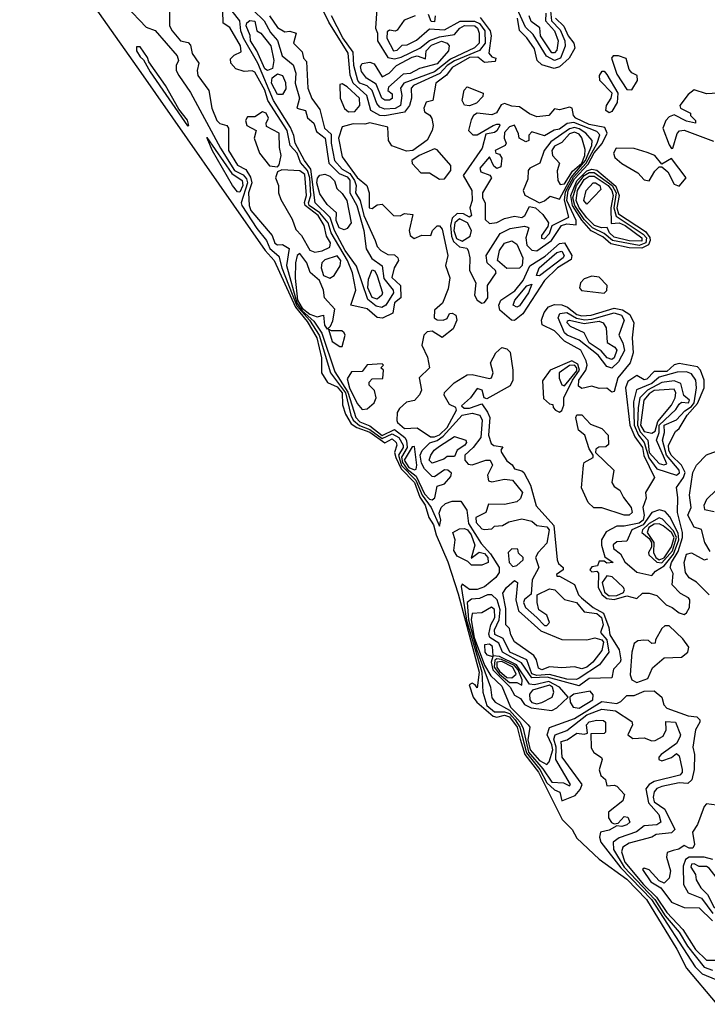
# Model space of a CAD drawing. Extents: x 2889633 to 3052318, y 540750 to 918690.
# Tile 512 of 656: x 2998332 to 3001088, y 810585 to 814529. Entities that reach past the tile are written whole.
import ezdxf

# ---------------------------------------------------------------- set-up
doc = ezdxf.new("R2010")
doc.units = 0

msp = doc.modelspace()

# ---------------------------------------------------------------- linework, layer by layer
at = {"layer": '0CON02XD'}
for points in [[(2998332.5, 815005), (2998817.5, 814317.5), (2999315.6, 813605), (2999352.5, 813565), (2999437.1, 813377.1), (2999485, 813319.5), (2999522.9, 813255), (2999542.5, 813175), (2999542.5, 813115), (2999566.4, 813076.4), (2999605, 813058.6), (2999625, 813033.8), (2999626.4, 812986.4), (2999638.3, 812948.3), (2999660.4, 812910.4), (2999683.8, 812895), (2999735, 812877.4), (2999795, 812834.4), (2999825, 812850.8), (2999840.8, 812835), (2999844, 812825), (2999834.4, 812795.6), (2999840, 812775), (2999860.6, 812730.6), (2999915.2, 812675.2), (2999936.2, 812616.2), (2999957.1, 812585), (2999971.8, 812535), (2999990.4, 812505), (3000000.9, 812465), (3000047.5, 812357.5), (3000089.9, 812229.9), (3000173.5, 811915), (3000165, 811852.5), (3000157.5, 811865), (3000145, 811870.8), (3000134.2, 811865), (3000150, 811815), (3000163.8, 811795), (3000229.7, 811739.7), (3000245, 811735.5), (3000275, 811743.2), (3000295, 811736.7), (3000325.8, 811695), (3000337.7, 811647.7), (3000356.2, 811586.2), (3000410.9, 811515), (3000505.8, 811325), (3000545.8, 811285.8), (3000565, 811250), (3000655, 811166.7), (3000765, 811085.7), (3000844.4, 811005), (3000966.2, 810806.2), (3001005, 810730), (3001125.7, 810585)], [(3000459.1, 814565), (3000463.8, 814525), (3000498.3, 814488.3), (3000516.7, 814445), (3000517.6, 814422.4), (3000500, 814375), (3000475, 814365.7), (3000443.5, 814383.5), (3000389.8, 814469.8), (3000359.8, 814499.8), (3000294.5, 814644.5)], [(2998757.5, 814585), (2998838.8, 814498.8), (2998875.5, 814485.5), (2998963.3, 814385), (2998968.8, 814365), (2998960, 814345), (2998960, 814325), (2998970, 814305), (2999017, 814237), (2999137.8, 814015), (2999193.6, 813925), (2999227.4, 813907.4), (2999241.3, 813891.3), (2999245.4, 813875), (2999220, 813795), (2999222.5, 813785), (2999282.4, 813692.4), (2999322, 813645), (2999335, 813612.5), (2999371.5, 813581.5), (2999383.6, 813535), (2999425, 813430), (2999442.4, 813382.4), (2999494.1, 813325), (2999532.5, 813265), (2999577.3, 813115), (2999637.9, 813035), (2999659.3, 812945), (2999669.2, 812925), (2999693.6, 812903.6), (2999735, 812888.1), (2999785, 812851.4), (2999825, 812870), (2999851.1, 812855), (2999869.1, 812825), (2999869.5, 812815), (2999850.7, 812785), (2999863.1, 812743.1), (2999920.3, 812685), (2999944.8, 812624.8), (2999981.4, 812575), (3000015, 812500), (3000020, 812525), (3000013, 812553), (3000021.2, 812575), (3000039.1, 812590.9), (3000065, 812600.8), (3000100, 812600), (3000124.5, 812564.5), (3000131.4, 812511.4), (3000181.1, 812431.1), (3000219.3, 812389.3), (3000253.8, 812335), (3000253.3, 812315), (3000240, 812295), (3000195, 812257.5), (3000165, 812246.7), (3000135, 812246.7), (3000105, 812267.5), (3000102, 812258), (3000123.1, 812123.1), (3000183.8, 811915), (3000188.1, 811835), (3000205, 811782.5), (3000235, 811757.1), (3000275, 811756.2), (3000295, 811749.7), (3000317.6, 811725), (3000336.4, 811695), (3000363, 811593), (3000417.2, 811525), (3000445, 811472.2), (3000475, 811444), (3000497.5, 811435), (3000505, 811400), (3000558.5, 811421.5), (3000578.8, 811445), (3000586.7, 811465), (3000506.2, 811575), (3000502, 811638), (3000526.2, 811643.8), (3000565, 811671.2), (3000595, 811667.5), (3000608.3, 811671.7), (3000603.3, 811705), (3000615, 811716.2), (3000645, 811723.3), (3000671.7, 811721.7), (3000680, 811715)], [(2999916.7, 814545), (2999872.9, 814527.1), (2999845, 814487.5), (2999836.7, 814483.3), (2999815, 814487.5), (2999805, 814480), (2999804, 814455), (2999830, 814405), (2999845, 814407.5), (2999865, 814427.5), (2999885, 814428.8), (2999923.2, 814446.8), (2999975, 814492.5), (3000035, 814488), (3000097.3, 814522.7), (3000155, 814523.8), (3000175, 814514.5), (3000196.4, 814485), (3000197.5, 814435), (3000175, 814405.5), (3000075, 814364.6), (3000045.6, 814345), (3000016.5, 814313.5), (2999910, 814265), (2999900.8, 814255), (2999902.5, 814215), (2999894.3, 814185), (2999875, 814158.6), (2999795, 814144.3), (2999775, 814145.8), (2999740, 814165), (2999724, 814225), (2999669.4, 814275), (2999656.6, 814306.6), (2999648.5, 814395), (2999571.2, 814518.8), (2999535, 814592.5)], [(2999765, 814592.5), (2999758, 814495), (2999765.8, 814475), (2999766.2, 814445), (2999807.5, 814377.5), (2999835, 814372.2), (2999861.1, 814378.9), (2999935.5, 814414.5), (2999974.4, 814445.6), (3000015, 814460.5), (3000075, 814470), (3000095.6, 814495), (3000115, 814506.2), (3000156.2, 814505), (3000167.5, 814495), (3000174, 814475), (3000174, 814435), (3000155, 814415.8), (3000058.6, 814371.4), (2999995, 814319.6), (2999871.2, 814275), (2999858, 814255), (2999864, 814225), (2999858.8, 814185), (2999836.8, 814173.2), (2999795, 814170.6), (2999775, 814179.2), (2999763.5, 814193.5), (2999745, 814245.8), (2999725, 814264.2), (2999695, 814274.3), (2999687.1, 814285), (2999671.8, 814345), (2999669.3, 814399.3), (2999627.1, 814457.1), (2999581.9, 814545)], [(2998932.5, 814562.5), (2998933.3, 814505), (2998943.3, 814485), (2998977.5, 814445), (2999007.1, 814437.1), (2999017.1, 814427.1), (2999024.1, 814394.1), (2999050, 814355), (2999043.3, 814325), (2999046.2, 814305), (2999090, 814245), (2999102.5, 814175), (2999122, 814125), (2999135, 814113.3), (2999162.5, 814105), (2999168.8, 814095), (2999169.2, 814005), (2999205, 813946.7), (2999238.5, 813928.5), (2999257.9, 813897.9), (2999262.7, 813875), (2999250, 813835), (2999251.4, 813785), (2999258.6, 813765), (2999344.3, 813664.3), (2999355, 813633.3), (2999365, 813626.7), (2999385, 813628.8), (2999412.3, 813612.3), (2999401.1, 813545), (2999442.8, 813395), (2999465, 813363.2), (2999511.3, 813321.3), (2999543.2, 813273.2), (2999595, 813118.8), (2999647.7, 813037.7), (2999678.9, 812935), (2999695, 812918.1), (2999735, 812901.8), (2999785, 812862.9), (2999835, 812887.8), (2999875.4, 812855.4), (2999882.8, 812842.8), (2999885.4, 812815.4), (2999862.9, 812777.1), (2999866.1, 812755), (2999885, 812728.1), (2999921.2, 812701.2), (2999955, 812629.4), (2999975, 812608.1), (2999985, 812605.8), (2999995.6, 812614.4), (3000005, 812660), (3000035, 812670), (3000060.7, 812699.3), (3000063, 812713), (3000047.5, 812725), (3000035, 812726), (2999995, 812698), (2999985, 812698.8), (2999955, 812730), (2999943.1, 812753.1), (2999937.5, 812785), (2999945, 812803.3), (2999975.7, 812834.3), (3000005, 812843.5), (3000029.6, 812860.4), (3000106.2, 812945), (3000145, 812952.9), (3000176.2, 812945), (3000185.7, 812925), (3000180, 812855), (3000150, 812815), (3000116.2, 812785), (3000116.7, 812765), (3000129.3, 812749.3), (3000145, 812746.2), (3000200, 812765), (3000217.5, 812765), (3000226.7, 812745), (3000207.5, 812705), (3000211.7, 812681.7), (3000225, 812677.5), (3000275, 812689.2), (3000307.5, 812685), (3000347.5, 812635), (3000339.2, 812610.8), (3000325, 812597.5), (3000275, 812586.7), (3000211.7, 812588.3), (3000200, 812555), (3000160, 812535), (3000161.2, 812515), (3000185, 812490), (3000195, 812487.5), (3000225, 812490), (3000235, 812500), (3000267, 812503), (3000293, 812517), (3000345, 812530), (3000385, 812520), (3000405, 812502.5), (3000445, 812498), (3000454, 812485), (3000445, 812432.5), (3000410, 812395), (3000400, 812375), (3000412.5, 812335), (3000386.2, 812285), (3000382, 812228), (3000355, 812206.2), (3000350.8, 812195), (3000358.8, 812175), (3000404.4, 812134.4), (3000435, 812102.5), (3000445, 812102.5), (3000455.6, 812114.4), (3000445, 812143.3), (3000413.3, 812165), (3000406, 812195), (3000406.7, 812225), (3000455, 812248.8), (3000477.5, 812245), (3000516.1, 812206.1), (3000563.3, 812195), (3000595, 812156.7), (3000645, 812150.4), (3000664.5, 812135), (3000670.9, 812105), (3000660, 812075), (3000685.5, 812045), (3000693.3, 811995), (3000655.8, 811944.2), (3000575, 811890.8), (3000564.2, 811885.8), (3000525, 811887.8), (3000455, 811905.5), (3000405, 811902.2), (3000385, 811909.4), (3000364.4, 811964.4), (3000296.2, 811995), (3000270.3, 812050.3), (3000235.8, 812065.8), (3000234.5, 812085), (3000253.6, 812125), (3000258.2, 812165), (3000245.4, 812205.4), (3000225, 812225.8), (3000207.5, 812225), (3000175, 812210), (3000142.7, 812207.3), (3000125.8, 812194.2), (3000130.4, 812125), (3000164.1, 812004.1), (3000218.8, 811855), (3000225, 811812.5), (3000237.5, 811795), (3000295, 811762.7), (3000337.7, 811715), (3000350, 811690), (3000371.7, 811595), (3000428.8, 811528.8), (3000465, 811474.4), (3000512, 811472), (3000535, 811460), (3000540, 811465), (3000481.1, 811565), (3000482.5, 811615), (3000473.4, 811646.6), (3000478.6, 811665), (3000525, 811681.4), (3000605, 811744.4), (3000665, 811767.1), (3000720.3, 811760.3), (3000785, 811717.5), (3000787.5, 811705), (3000768.8, 811665), (3000789.1, 811649.1), (3000835, 811652.5), (3000865, 811640), (3000878.8, 811641.2), (3000910.7, 811659.3), (3000922.5, 811685), (3000921.7, 811718.3), (3000960, 811715), (3000980, 811665), (3000977.5, 811655), (3000965, 811630), (3000902.5, 811585), (3000893.3, 811575), (3000893.3, 811565), (3000905, 811560), (3000945, 811573.3), (3000965, 811590), (3000975, 811580), (3000987.5, 811525), (3000987, 811513), (3000977.7, 811502.3), (3000875, 811478), (3000854.3, 811465.7), (3000842.1, 811447.9), (3000851.8, 811391.8), (3000894.2, 811345), (3000901.2, 811315), (3000885, 811304), (3000835, 811300), (3000804.2, 811275.8), (3000735, 811252), (3000711.2, 811235), (3000711.9, 811205), (3000754.6, 811135), (3000877.8, 811005), (3000919, 810939), (3000975, 810874.2), (3001008.5, 810818.5), (3001075, 810734.3), (3001108.8, 810721.2)], [(2999333.8, 814545), (2999365, 814497.5), (2999395, 814480), (2999415, 814482.5), (2999440, 814475), (2999430, 814435), (2999465, 814400), (2999470, 814375), (2999481.7, 814361.7), (2999487.5, 814255), (2999503, 814213), (2999535, 814170), (2999554, 814095), (2999581.1, 814071.1), (2999581.1, 814035), (2999594.4, 813965), (2999625, 813930), (2999655, 813912.5), (2999673.8, 813885), (2999680.6, 813865), (2999678.6, 813835), (2999696.9, 813805), (2999711.8, 813745), (2999757.5, 813645), (2999765, 813620), (2999780, 813605), (2999808.3, 813588.3), (2999835, 813586.7), (2999847.5, 813575), (2999850, 813565), (2999832.5, 813535), (2999823.9, 813496.1), (2999858.8, 813465), (2999859.2, 813415), (2999834.5, 813395.5), (2999827.1, 813352.9), (2999785.9, 813334.1), (2999765, 813336.2), (2999725, 813371.2), (2999660, 813385), (2999680, 813445), (2999665.6, 813515), (2999645.5, 813565), (2999580, 813675), (2999568.5, 813715), (2999535.3, 813755.3), (2999492.1, 813785), (2999489.6, 813795), (2999499.6, 813825), (2999494.7, 813895), (2999485.4, 813925), (2999457.6, 813957.6), (2999445, 813994), (2999416.9, 814025), (2999404.4, 814085), (2999326.9, 814205), (2999315, 814246.7), (2999275, 814318.8), (2999263.9, 814323.9), (2999231.7, 814321.7), (2999198.3, 814331.7), (2999178, 814355), (2999177.3, 814372.7), (2999192.4, 814387.6), (2999219.5, 814400.5), (2999217.5, 814425), (2999175, 814497.5), (2999147.5, 814515), (2999146.7, 814565)], [(2999267.7, 814567.7), (2999312.5, 814525), (2999337.5, 814477.5), (2999365.6, 814445.6), (2999384.3, 814384.3), (2999428.7, 814348.7), (2999438.8, 814315), (2999436.2, 814275), (2999454.3, 814215), (2999443.3, 814175), (2999477.5, 814165), (2999486.2, 814136.2), (2999511.2, 814115), (2999521.4, 814081.4), (2999556, 814055), (2999571.2, 813955), (2999612.5, 813912.5), (2999645, 813899.4), (2999655, 813886.2), (2999655.5, 813835), (2999682.9, 813785), (2999711.1, 813685), (2999721.2, 813611.2), (2999743, 813573), (2999785, 813543.3), (2999792.2, 813492.2), (2999828.8, 813445), (2999830, 813435), (2999800, 813385), (2999783.6, 813376.4), (2999761.1, 813381.1), (2999727.7, 813407.7), (2999681.7, 813541.7), (2999636.5, 813605), (2999593.6, 813685), (2999576.8, 813736.8), (2999516, 813795), (2999499.7, 813929.7), (2999473.5, 813965), (2999435.8, 814035), (2999431.4, 814065), (2999417.6, 814097.6), (2999350, 814205), (2999286.2, 814355), (2999230, 814455), (2999218.6, 814485), (2999214, 814525), (2999183.8, 814563.8)], [(3000178.1, 814538.1), (3000218, 814485), (3000221.4, 814465), (3000212.5, 814395), (3000225, 814380), (3000240, 814375), (3000238.3, 814361.7), (3000195, 814357.5), (3000168.8, 814378.8), (3000135, 814377.1), (3000065, 814337.5), (3000043.3, 814306.7), (3000000, 814275), (2999987.5, 814205), (2999961.7, 814198.3), (2999952.5, 814175), (2999955, 814160), (2999976.4, 814146.4), (2999983.9, 814133.9), (2999990, 814105), (2999985.8, 814085), (2999965, 814047.1), (2999907.5, 814005), (2999882.7, 814002.7), (2999823.9, 814023.9), (2999810, 814045), (2999808.3, 814098.3), (2999736.1, 814116.1), (2999715, 814110), (2999668.3, 814111.7), (2999625, 814100), (2999610, 814055), (2999625, 813980), (2999685, 813897.5), (2999723.3, 813865), (2999732.5, 813835), (2999732.5, 813775), (2999745, 813772.5), (2999765, 813787.5), (2999785, 813790), (2999830, 813745), (2999857, 813743), (2999875, 813752.5), (2999908.3, 813748.3), (2999892.5, 813685), (2999897.5, 813665), (2999913, 813653), (2999943.9, 813666.1), (2999980, 813665), (2999986.7, 813685), (3000005, 813703.3), (3000015, 813703.3), (3000025, 813690), (3000047.5, 813585), (3000039.2, 813545), (3000056.7, 813495), (3000049.2, 813450.8), (3000027, 813393), (2999994.1, 813365.9), (2999993.8, 813335), (3000005, 813326.2), (3000030, 813325), (3000045, 813332.5), (3000055, 813352.5), (3000065, 813353.8), (3000080, 813345), (3000083.8, 813325), (3000069.5, 813290.5), (3000025, 813256.2), (2999985, 813282), (2999965, 813278.8), (2999952, 813265), (2999944.3, 813225), (2999967.1, 813177.1), (2999974.3, 813135), (2999933.3, 813095), (2999942.5, 813045), (2999935, 813026.7), (2999915, 813004.2), (2999882.9, 812997.1), (2999855, 812972), (2999845.7, 812955), (2999843.9, 812923.9), (2999846.2, 812915), (2999875, 812891.2), (2999925, 812894), (2999978.2, 812858.2), (2999995, 812857.7), (3000015, 812866.2), (3000045.4, 812895), (3000083.3, 812965), (3000080, 812975), (3000055, 812987.5), (3000033.8, 813025), (3000035, 813036.2)], [(2999997.5, 814545), (2999995, 814520), (2999981.7, 814521.7), (2999970, 814550)], [(3000440.8, 814555), (3000440, 814525), (3000475.7, 814485), (3000490, 814445), (3000485, 814406.7), (3000475, 814396.2), (3000465, 814396), (3000419.2, 814465), (3000417, 814497), (3000381.7, 814521.7), (3000374.2, 814544.2)], [(2999325, 814326.2), (2999315, 814332), (2999283.3, 814405), (2999257.8, 814445), (2999255.8, 814465.8), (2999240, 814505), (2999243, 814517), (2999255, 814525.7), (2999275, 814523.8), (2999283.3, 814485), (2999298.8, 814475), (2999338.8, 814425), (2999351.2, 814365), (2999345, 814333.3), (2999325, 814326.2)], [(3000479.2, 814535), (3000512.7, 814502.7), (3000530, 814465), (3000553.3, 814435), (3000557.5, 814415), (3000534, 814375), (3000495, 814340), (3000474.2, 814334.2), (3000425, 814348), (3000406.2, 814365), (3000395, 814412.5), (3000365, 814456.7), (3000335.7, 814485.7), (3000326.9, 814535)], [(2999005, 814103.3), (2999010, 814105), (2999005, 814126.7), (2998970.7, 814170.7), (2998916.2, 814265), (2998850, 814360), (2998845, 814377.5), (2998815, 814420), (2998800, 814420), (2998800, 814405), (2998815, 814380), (2998828.3, 814368.3), (2998855, 814320), (2999005, 814103.3)], [(2999815, 814206.7), (2999795, 814206.7), (2999783.8, 814215), (2999760.7, 814270.7), (2999722, 814295), (2999701.7, 814321.7), (2999698, 814342), (2999705, 814353.3), (2999735, 814358.8), (2999752.3, 814352.3), (2999785, 814300), (2999812.5, 814315), (2999842.5, 814345), (2999905, 814378.6), (2999925, 814384.2), (2999958.3, 814371.7), (2999961.9, 814405), (2999982.3, 814427.7), (3000023.1, 814443.1), (3000045.6, 814435.6), (3000053.8, 814425), (3000051.2, 814405), (3000005, 814352), (2999935, 814333.3), (2999896.8, 814313.2), (2999869.2, 814310.8), (2999810.7, 814259.3), (2999807.5, 814245), (2999825, 814232.5), (2999825, 814213.3), (2999815, 814206.7)], [(3000785, 814247.5), (3000808, 814285), (3000806.7, 814305), (3000785.9, 814315.9), (3000775, 814330), (3000763, 814373), (3000732.5, 814385), (3000710, 814385), (3000704.3, 814375), (3000725, 814311.2), (3000765, 814250), (3000785, 814247.5)], [(2999385, 814228.8), (2999365, 814230), (2999341.2, 814275), (2999344.3, 814295.7), (2999365, 814312), (2999385.8, 814305.8), (2999397.9, 814277.9), (2999398.3, 814251.7), (2999385, 814228.8)], [(3000695, 814156.2), (3000681.2, 814165), (3000684, 814185), (3000702.9, 814215), (3000706.2, 814235), (3000656.7, 814285), (3000656.2, 814305), (3000667, 814323), (3000675, 814323.3), (3000685, 814310), (3000728.9, 814235), (3000726.9, 814196.9), (3000705, 814162), (3000695, 814156.2)], [(2999650, 814160), (2999675, 814161.2), (2999695.8, 814185), (2999694.2, 814215), (2999645, 814260), (2999625, 814272.5), (2999615, 814270), (2999616.7, 814215), (2999633.8, 814173.8), (2999650, 814160)], [(3000135, 814184.3), (3000115, 814186.7), (3000106.2, 814205), (3000113, 814247), (3000125, 814260), (3000190, 814235), (3000188.3, 814221.7), (3000163.3, 814195), (3000135, 814184.3)], [(3001130, 814235), (3001085, 814232.5), (3001035, 814247.5), (3001010.7, 814229.3), (3000977.5, 814185), (3000980, 814175), (3001020, 814155), (3001020, 814145), (3001040, 814125), (3001040, 814115), (3001005, 814122.5), (3000955, 814147.5), (3000935, 814140), (3000921.2, 814125), (3000910, 814095), (3000935, 814027.5), (3000945, 814012.5), (3000950, 814015), (3000966.4, 814073.6), (3000976.4, 814083.6), (3000995, 814086.7), (3001112, 814042)], [(3000185, 813393.8), (3000195, 813396.7), (3000208.8, 813415), (3000206.7, 813465), (3000242, 813515), (3000239.2, 813525), (3000205.8, 813555), (3000201.2, 813585), (3000257.6, 813672.4), (3000297.3, 813692.7), (3000355, 813702.5), (3000368.3, 813698.3), (3000372.5, 813695), (3000360, 813655), (3000365, 813626.2), (3000385, 813605.7), (3000405, 813603.5), (3000463.1, 813645), (3000504, 813705), (3000525, 813711.1), (3000562, 813708), (3000562.5, 813725), (3000525.3, 813804.7), (3000530, 813845), (3000555, 813891.6), (3000609.8, 813950.2), (3000635, 813995.5), (3000666.6, 814033.4), (3000686.2, 814075), (3000676.9, 814096.9), (3000615, 814109.1), (3000561.2, 814135), (3000552, 814145), (3000546.2, 814175), (3000535, 814178.8), (3000495, 814167.5), (3000475, 814172.5), (3000452.5, 814145), (3000405, 814140), (3000375, 814152.5), (3000335, 814180), (3000305, 814182.5), (3000275, 814193.8), (3000262.1, 814187.9), (3000243.6, 814156.4), (3000225, 814147.8), (3000165.4, 814154.6), (3000150.6, 814145), (3000141.9, 814128.1), (3000131.2, 814085), (3000148.3, 814068.3), (3000165, 814067.5), (3000230, 814105), (3000245, 814110), (3000255, 814110), (3000256.2, 814105), (3000245, 814083.3), (3000235, 814076.7), (3000200, 814070), (3000186.2, 814015), (3000110, 813905), (3000144, 813845), (3000145.8, 813804.2), (3000136.2, 813775), (3000142.5, 813745), (3000135, 813737.5), (3000111.4, 813751.4), (3000085, 813752.5), (3000066, 813734), (3000058.9, 813705), (3000062.3, 813662.3), (3000071.2, 813641.2), (3000095, 813619.4), (3000123.8, 813613.8), (3000130, 813605), (3000136, 813575), (3000134.3, 813525), (3000160, 813475), (3000154.3, 813425), (3000166.2, 813405), (3000185, 813393.8)], [(2999365, 813940), (2999372.5, 813947.5), (2999380, 813985), (2999373, 814017), (2999372.5, 814075), (2999321.7, 814101.7), (2999320, 814115), (2999330, 814135), (2999320, 814155), (2999305, 814160), (2999275, 814140), (2999245, 814140), (2999237.5, 814125), (2999242.5, 814105), (2999280, 814085), (2999272.5, 814055), (2999293.9, 813993.9), (2999333.9, 813943.9), (2999365, 813940)], [(3000435, 813651.2), (3000455, 813673.3), (3000466.7, 813705), (3000532.3, 813737.7), (3000515.6, 813805.6), (3000520.1, 813839.9), (3000551.7, 813898.3), (3000603, 813955), (3000647.1, 814035), (3000657.6, 814067.6), (3000645, 814081.4), (3000552.8, 814117.2), (3000526.7, 814113.3), (3000495, 814091.2), (3000474, 814086), (3000435, 814063.3), (3000385, 814080), (3000373, 814067), (3000372.5, 814045), (3000360.7, 814039.3), (3000333.3, 814055), (3000331.7, 814071.7), (3000315, 814106.7), (3000295, 814100), (3000275, 814076.7), (3000273.8, 814055), (3000282.5, 814035), (3000277.5, 814025), (3000237.5, 814005), (3000240, 813995), (3000255, 813990), (3000264, 813975), (3000260.5, 813939.5), (3000245, 813933.3), (3000232.3, 813942.3), (3000215, 813980), (3000176.7, 813935), (3000180, 813920), (3000216.1, 813906.1), (3000222.5, 813895), (3000186.7, 813835), (3000187.5, 813815), (3000197.5, 813795), (3000198.3, 813728.3), (3000215, 813712.5), (3000245, 813716.7), (3000275, 813733.3), (3000315, 813742.5), (3000345, 813736.7), (3000356, 813745), (3000375, 813780.8), (3000400, 813775), (3000428.9, 813748.9), (3000451.2, 813715), (3000448.8, 813701.2), (3000423.8, 813665), (3000423.6, 813653.6), (3000435, 813651.2)], [(3000415, 813796), (3000435, 813803.3), (3000458.3, 813821.7), (3000495, 813810), (3000542.4, 813897.6), (3000600, 813965), (3000625.4, 814025), (3000626, 814045), (3000600.8, 814075), (3000575, 814092.2), (3000555, 814096.7), (3000535, 814091.5), (3000460.6, 814039.4), (3000434.2, 814005), (3000416.1, 813953.9), (3000376.7, 813935), (3000370, 813925), (3000369.3, 813890.7), (3000350, 813845), (3000356.4, 813826.4), (3000415, 813796)], [(3000498.3, 813868.3), (3000515, 813872.2), (3000547.8, 813922.2), (3000585.2, 813955), (3000597.1, 813985), (3000598.5, 814008.5), (3000585, 814056.2), (3000575, 814070), (3000555, 814077.9), (3000535, 814071.5), (3000505, 814037.5), (3000475, 814022.5), (3000464.3, 814005), (3000468, 813985), (3000496.2, 813955), (3000485.7, 813924.3), (3000488.6, 813885), (3000498.3, 813868.3)], [(2999215, 813838.6), (2999205, 813839.2), (2999184.7, 813864.7), (2999105, 814003.8), (2999082.5, 814057.5), (2999182.9, 813912.9), (2999224.3, 813885), (2999226.9, 813865), (2999215, 813838.6)], [(3000015, 813890), (3000035, 813892), (3000060, 813925), (3000060, 813945), (3000005, 814008), (2999995, 814011.2), (2999933.8, 813985), (2999904, 813965), (2999905, 813953.3), (2999940, 813915), (2999975, 813915.8), (3000015, 813890)], [(3000975, 813862.5), (3001002.5, 813895), (3000945, 813972.5), (3000905, 813950), (3000877.5, 813985), (3000847, 813997), (3000795, 814012.5), (3000722.5, 814015), (3000712.5, 813995), (3000717, 813977), (3000745, 813953.3), (3000810, 813915), (3000835, 813887.5), (3000855, 813883.3), (3000877.1, 813922.9), (3000895, 813940), (3000905, 813940), (3000930, 813920), (3000955, 813870), (3000975, 813862.5)], [(2999515, 813597.5), (2999545, 813603.3), (2999575, 813617.5), (2999578, 813635), (2999562.5, 813662.5), (2999553.1, 813705), (2999527.9, 813745), (2999476.8, 813785), (2999473.6, 813796.4), (2999481.9, 813825), (2999475, 813908.8), (2999455, 813923.8), (2999382.5, 813927.5), (2999365, 813920), (2999357.5, 813895), (2999370, 813865), (2999370, 813835), (2999378.3, 813808.3), (2999425, 813730), (2999439.1, 813689.1), (2999462, 813665), (2999495, 813606), (2999515, 813597.5)], [(2999633.3, 813686.7), (2999612.5, 813695), (2999600, 813725), (2999602.5, 813755), (2999565, 813788.8), (2999535, 813831.2), (2999523.6, 813875), (2999525.9, 813894.1), (2999535, 813906.7), (2999555, 813910), (2999575, 813902.5), (2999593.6, 813883.6), (2999602.7, 813852.7), (2999625, 813833.3), (2999644, 813805), (2999661.2, 813715), (2999645, 813692.5), (2999633.3, 813686.7)], [(3000825, 813614), (3000775, 813615.4), (3000700.9, 813630.9), (3000668.8, 813658.8), (3000622.8, 813682.8), (3000585, 813726.2), (3000547.4, 813785), (3000540.4, 813825), (3000565, 813883.2), (3000605, 813923.2), (3000625, 813930.9), (3000645, 813926.4), (3000721.9, 813861.9), (3000734.7, 813825), (3000724.7, 813775.3), (3000732, 813752), (3000840, 813680), (3000857.2, 813657.2), (3000859.2, 813645), (3000852.2, 813627.8), (3000825, 813614)], [(3000815, 813624.2), (3000707.5, 813645), (3000675, 813672.1), (3000627.5, 813695), (3000595, 813728.5), (3000556.4, 813785), (3000549.5, 813815), (3000563.8, 813865), (3000595, 813904.7), (3000615, 813916.5), (3000635, 813916.7), (3000706.6, 813865), (3000722.4, 813835), (3000713.5, 813775), (3000722.1, 813742.1), (3000830.3, 813670.3), (3000843.8, 813655), (3000842.1, 813635), (3000815, 813624.2)], [(3000825, 813641.4), (3000775, 813643.1), (3000715, 813657.8), (3000695.7, 813675), (3000686.7, 813696.7), (3000664.2, 813695.8), (3000636, 813705), (3000605, 813735.6), (3000574, 813775), (3000562.5, 813805), (3000568.2, 813845), (3000595, 813889.5), (3000615, 813902.7), (3000635, 813902.7), (3000690, 813865), (3000705.4, 813845), (3000710, 813825), (3000700.8, 813775), (3000703, 813713), (3000734.5, 813715.5), (3000758.6, 813705), (3000825, 813655.6), (3000825, 813641.4)], [(3000605, 813790), (3000592.5, 813805), (3000602.5, 813845), (3000630, 813875), (3000640, 813875), (3000656.7, 813865), (3000661.7, 813848.3), (3000605, 813790)], [(3000105, 813641.9), (3000137.5, 813662.5), (3000143.1, 813685), (3000126.9, 813715), (3000095, 813731.8), (3000075.5, 813715), (3000072.7, 813685), (3000082.5, 813652.5), (3000105, 813641.9)], [(3000285, 813533.1), (3000246.9, 813565), (3000254.6, 813605), (3000275, 813633.3), (3000305, 813643.1), (3000325, 813630), (3000349.2, 813575), (3000346.2, 813543.8), (3000335, 813534), (3000285, 813533.1)], [(3000315, 813323.8), (3000303.3, 813325), (3000256, 813365), (3000252.2, 813385), (3000260.6, 813405), (3000317.2, 813442.8), (3000350.6, 813485), (3000377.3, 813542.7), (3000438.6, 813581.4), (3000495, 813633.1), (3000515, 813635.8), (3000544.4, 813585), (3000542.1, 813567.9), (3000488, 813535), (3000436, 813485), (3000348.9, 813351.1), (3000315, 813323.8)], [(2999565, 813290), (2999578.3, 813301.7), (2999587, 813323), (2999595, 813370), (2999553.3, 813415), (2999550, 813445), (2999534.2, 813484.2), (2999496.4, 813516.4), (2999482.5, 813555), (2999455, 813592.5), (2999443.8, 813585), (2999437.5, 813555), (2999436, 813494), (2999445.7, 813405), (2999465, 813373.7), (2999495, 813350), (2999525, 813338.8), (2999550, 813345), (2999553.3, 813305), (2999565, 813290)], [(3000415, 813503.3), (3000403.3, 813505), (3000413.8, 813535), (3000485, 813596), (3000505, 813602.5), (3000513.8, 813585), (3000510, 813575), (3000415, 813503.3)], [(2999575, 813493.3), (2999593.3, 813505), (2999616.4, 813543.6), (2999620, 813565), (2999605, 813583.3), (2999555, 813566.7), (2999543.3, 813555), (2999541.2, 813535), (2999550, 813505), (2999575, 813493.3)], [(2999765, 813409.2), (2999745, 813415.8), (2999727.8, 813455), (2999730, 813490), (2999745, 813526.7), (2999755, 813522.5), (2999765, 813502.5), (2999786, 813435), (2999784, 813425), (2999765, 813409.2)], [(3000675, 813434.2), (3000685.4, 813444.6), (3000686.9, 813465), (3000655, 813497.3), (3000625, 813501.8), (3000595, 813491.1), (3000580, 813475), (3000576, 813455), (3000584, 813444), (3000675, 813434.2)], [(3000325, 813377.5), (3000310, 813385), (3000316.7, 813405), (3000365, 813463.3), (3000385, 813470), (3000371.2, 813435), (3000335, 813383.3), (3000325, 813377.5)], [(3000705, 813037.5), (3000685, 813052.5), (3000655, 813052), (3000625, 813061.2), (3000585, 813052.2), (3000571.7, 813061.7), (3000573.1, 813085), (3000600.5, 813125), (3000605.8, 813145), (3000602.9, 813162.9), (3000581.2, 813205), (3000515, 813240.8), (3000475, 813283.3), (3000426.4, 813306.4), (3000423.3, 813325), (3000433.6, 813356.4), (3000451.7, 813378.3), (3000475, 813388.8), (3000505, 813387.1), (3000528.1, 813378.1), (3000565, 813348.2), (3000585, 813343.1), (3000622.5, 813345), (3000715, 813372.9), (3000747.5, 813367.5), (3000777.9, 813347.9), (3000793.8, 813315), (3000787.1, 813255), (3000791.4, 813195), (3000778.1, 813155), (3000729.2, 813095), (3000715, 813040), (3000705, 813037.5)], [(3000705, 813133.3), (3000685, 813140), (3000650, 813185), (3000575, 813246), (3000525.7, 813265.7), (3000516, 813275), (3000490.6, 813335), (3000497.3, 813352.7), (3000525, 813355.6), (3000563.7, 813333.7), (3000597.4, 813327.4), (3000625, 813329.3), (3000715, 813355.5), (3000744.3, 813345), (3000754.3, 813325), (3000733.3, 813265), (3000750, 813235), (3000755.9, 813204.1), (3000731.8, 813158.2), (3000705, 813133.3)], [(3000705, 813167.5), (3000686, 813175), (3000662.9, 813202.9), (3000615, 813234.3), (3000594.2, 813274.2), (3000539.5, 813299.5), (3000526.7, 813315), (3000527.5, 813322.5), (3000535, 813325.8), (3000595, 813311.9), (3000655, 813321.1), (3000671.2, 813315), (3000682, 813295), (3000686.1, 813236.1), (3000717.3, 813217.3), (3000725.7, 813205.7), (3000715, 813174.2), (3000705, 813167.5)], [(2999625, 813220), (2999636.2, 813265), (2999632.5, 813275), (2999623, 813283), (2999582.5, 813282.5), (2999570, 813290), (2999585, 813240), (2999615, 813220), (2999625, 813220)], [(3000035, 813036.2), (3000073.3, 813075), (3000125, 813106.7), (3000145, 813107.5), (3000215, 813091.9), (3000223.3, 813095), (3000229.4, 813115), (3000218.6, 813155), (3000240, 813195), (3000265, 813215.7), (3000285, 813210), (3000297.3, 813197.3), (3000309.2, 813125), (3000308.6, 813085), (3000297.4, 813062.6), (3000205, 813010), (3000194.1, 813014.1), (3000185.4, 813045.4), (3000165, 813052), (3000138.6, 813015), (3000102.5, 812982.5), (3000113.2, 812973.2), (3000135, 812973.5), (3000185, 812990), (3000207.6, 812957.6), (3000216, 812935), (3000210.8, 812865), (3000221.2, 812831.2), (3000233, 812823), (3000268.3, 812818.3), (3000260, 812805), (3000262.5, 812795), (3000285, 812762.5), (3000306.4, 812746.4), (3000315, 812730), (3000345, 812722.5), (3000352.5, 812715), (3000378.8, 812665), (3000402.3, 812582.3), (3000472.8, 812502.8), (3000486, 812365), (3000491.2, 812351.2), (3000510, 812335), (3000510, 812325), (3000483.6, 812306.4), (3000485, 812300), (3000495, 812300), (3000555, 812266), (3000572, 812225), (3000583.6, 812213.6), (3000630, 812175), (3000672.3, 812152.3), (3000692.9, 812095), (3000697.1, 812065), (3000734.4, 812004.4), (3000741.4, 811965), (3000739.2, 811955), (3000712.5, 811927.5), (3000705, 811892.5), (3000615, 811890), (3000575, 811860.6), (3000446.1, 811896.1), (3000385, 811892.7), (3000342.8, 811952.8), (3000267.8, 811995), (3000252.2, 812032.2), (3000216.7, 812055), (3000212.6, 812067.4), (3000220, 812105), (3000236.7, 812135), (3000235, 812166.7), (3000223.6, 812176.4), (3000185, 812152.5), (3000145, 812150), (3000142.1, 812125), (3000154.1, 812055), (3000195, 811942.9), (3000220.6, 811900.6), (3000265, 811860), (3000298.9, 811775), (3000370, 811705), (3000376.2, 811695), (3000368.9, 811645), (3000378, 811605), (3000415, 811561.5), (3000445, 811546.2), (3000454.3, 811555.7), (3000468.5, 811605), (3000465.4, 811625), (3000446.1, 811663.9), (3000456.1, 811693.9), (3000555, 811730), (3000665, 811798), (3000725, 811790), (3000741.7, 811798.3), (3000765, 811822.5), (3000795, 811822.5), (3000835, 811840), (3000875, 811841.2), (3000905.8, 811815.8), (3000914, 811785), (3000925, 811770.8), (3001010.7, 811740.7), (3001046.4, 811736.4), (3001057.5, 811725), (3001058, 811715), (3001040.8, 811685), (3001029.2, 811615), (3001037.1, 811585), (3001035.7, 811525), (3001026.4, 811483.6), (3001010.3, 811469.7), (3000975, 811472.2), (3000905, 811457.5), (3000885, 811450), (3000874.3, 811435.7), (3000870.6, 811415), (3000875, 811396.2), (3000917.3, 811367.3), (3000957.5, 811285), (3000945, 811272), (3000883.3, 811265), (3000865, 811254), (3000775, 811230), (3000750, 811215), (3000744, 811196), (3000757.1, 811155), (3000832.2, 811065), (3000883.7, 811013.7), (3000925, 810952.2), (3000989.4, 810885), (3001041.1, 810805), (3001085, 810762), (3001125, 810761.2)], [(3000495, 812957.5), (3000505, 812963.3), (3000513.3, 812985), (3000512.5, 813015), (3000547.1, 813085), (3000576.2, 813125), (3000568.6, 813148.6), (3000545, 813162.9), (3000457.5, 813125), (3000427, 813083), (3000431.7, 813011.7), (3000455, 812990), (3000468.3, 812988.3), (3000470, 812975), (3000480, 812965), (3000495, 812957.5)], [(2999705, 812967.5), (2999725, 812970), (2999753.3, 812995), (2999761.2, 813015), (2999753.6, 813043.6), (2999732.5, 813065), (2999733, 813077), (2999745, 813090), (2999788.3, 813091.7), (2999790, 813125), (2999780, 813135), (2999790, 813145), (2999785, 813150), (2999725, 813146.7), (2999705, 813120), (2999661.7, 813118.3), (2999645, 813090), (2999654.4, 813055), (2999685, 812991.2), (2999705, 812967.5)], [(3000515, 813062), (3000565, 813122.2), (3000565.3, 813135), (3000555, 813145.3), (3000535, 813144.5), (3000494.3, 813115), (3000493.8, 813093.8), (3000505, 813066.7), (3000515, 813062)], [(3000995, 812146.7), (3001005, 812152.5), (3001016.1, 812173.9), (3001017.5, 812205), (3001013, 812213), (3000980.5, 812230.5), (3000947.5, 812265), (3000950.7, 812310.7), (3000938.8, 812335), (3000944.4, 812355), (3000971.7, 812398.3), (3000988.5, 812455), (3000988.6, 812475), (3000967.8, 812555), (3000970, 812615), (3000963.8, 812655), (3000993.1, 812695), (3000998.8, 812715), (3000984.7, 812744.7), (3000943.5, 812785), (3000933.5, 812805), (3000931.9, 812825), (3000960, 812880), (3000975, 812891.2), (3001007.5, 812945), (3001048.9, 812991.1), (3001075.7, 813055), (3001075.7, 813085.7), (3001060.8, 813125), (3001048.2, 813138.2), (3000975, 813152.5), (3000955, 813146.9), (3000925, 813120), (3000875, 813119.2), (3000845, 813088.8), (3000835, 813086.7), (3000805, 813103.8), (3000769.8, 813080.2), (3000760.5, 813055), (3000777.3, 812905), (3000798, 812858), (3000827.7, 812815), (3000833.9, 812783.9), (3000876.7, 812695), (3000840, 812635), (3000843, 812613), (3000829.2, 812575), (3000834.4, 812545), (3000830.5, 812525), (3000815, 812512.3), (3000755, 812500), (3000725, 812500), (3000682.3, 812477.7), (3000664, 812445), (3000663.9, 812423.9), (3000677.5, 812377.5), (3000710, 812355), (3000685, 812352.5), (3000675, 812360), (3000655, 812360), (3000648.3, 812341.7), (3000625, 812337.5), (3000617.5, 812325), (3000625, 812317.5), (3000645, 812320), (3000652.5, 812312.5), (3000650.6, 812255), (3000666.4, 812225), (3000685, 812210.4), (3000715, 812206.9), (3000765, 812221.8), (3000805, 812210), (3000828.3, 812231.7), (3000855, 812232.5), (3000885, 812222.5), (3000922.5, 812185), (3000947.5, 812175), (3000975, 812153.3), (3000995, 812146.7)], [(3000965, 812704), (3000976.4, 812713.6), (3000975.6, 812725), (3000924.7, 812784.7), (3000907.8, 812845), (3000915.7, 812875), (3000914.4, 812905), (3000965, 812926.2), (3000997.9, 812962.1), (3001025, 812979.5), (3001034.6, 812995), (3001044, 813055), (3001042, 813085), (3001025, 813110), (3001005, 813118.8), (3000966.7, 813116.7), (3000895, 813096.9), (3000865, 813071.8), (3000803.9, 813046.1), (3000792.1, 812997.9), (3000794.6, 812905), (3000811.5, 812865), (3000835.3, 812835.3), (3000853.9, 812773.9), (3000885, 812730.6), (3000965, 812704)], [(3000913.8, 812746.2), (3000925, 812750), (3000884, 812845), (3000895.5, 812875), (3000895.4, 812905), (3000961.7, 812968.3), (3000975, 812988.8), (3000985, 812996.7), (3001012.5, 812995), (3001016.9, 813005), (3000994.1, 813024.1), (3000981.4, 813071.4), (3000955, 813082.9), (3000905, 813075.6), (3000848.1, 813045), (3000817.8, 813015), (3000810.9, 812975), (3000808.4, 812905), (3000818.7, 812878.7), (3000850, 812845), (3000855.4, 812795), (3000895, 812751.4), (3000913.8, 812746.2)], [(3000865, 812872.5), (3000878.6, 812881.4), (3000890.1, 812919.9), (3000944.3, 812985), (3000959.2, 813015), (3000962, 813035), (3000955, 813048.8), (3000875, 813043.3), (3000855, 813030.6), (3000833.5, 813005), (3000820.6, 812905), (3000835, 812880), (3000865, 812872.5)], [(3000775, 812544.4), (3000754.6, 812544.6), (3000665, 812573.8), (3000633.6, 812573.6), (3000610, 812595), (3000584.2, 812654.2), (3000591.2, 812745), (3000594, 812756), (3000630, 812775), (3000630, 812785), (3000615, 812810), (3000596.7, 812865), (3000571.2, 812885), (3000561.2, 812935), (3000565, 812946.2), (3000585, 812946.7), (3000619.5, 812909.5), (3000665, 812891.9), (3000690.8, 812865), (3000692.5, 812827.5), (3000681.7, 812818.3), (3000653, 812817), (3000641.7, 812808.3), (3000640, 812795), (3000712.9, 812725), (3000704.6, 812674.6), (3000715, 812659.2), (3000737.5, 812645), (3000751.5, 812615), (3000782.9, 812575), (3000787.1, 812555), (3000775, 812544.4)], [(2999985, 812752.5), (2999973.8, 812765), (2999980, 812785), (2999993.8, 812805), (3000015, 812821.2), (3000075, 812860), (3000120, 812845), (3000122.5, 812835), (3000116.7, 812825), (3000085.8, 812804.2), (3000075, 812780), (3000045, 812780), (3000031.7, 812768.3), (2999985, 812752.5)], [(2999915, 812725.8), (2999921.7, 812728.3), (2999924.4, 812745), (2999915, 812820), (2999905, 812817.5), (2999873.2, 812765), (2999891.2, 812735), (2999915, 812725.8)], [(3001099.1, 812399.1), (3001078, 812435), (3001065, 812487.5), (3001035, 812496.2), (3001009.2, 812545), (3001022.5, 812575), (3001016.5, 812625), (3001030, 812715), (3001045, 812744.2), (3001085, 812785.6), (3001125, 812801.2)], [(3001124.1, 812645.9), (3001085, 812606.7), (3001073.3, 812583.3), (3001076.7, 812566.7), (3001115, 812559.2)], [(3000865, 812303.3), (3000880, 812320), (3000915, 812341.9), (3000952.5, 812387.5), (3000973.9, 812445), (3000971.6, 812471.6), (3000938.3, 812538.3), (3000918.6, 812558.6), (3000895.9, 812565.9), (3000865.6, 812554.4), (3000831.1, 812505), (3000785, 812485.8), (3000765, 812440), (3000725, 812438), (3000710, 812425), (3000711.4, 812411.4), (3000740, 812390), (3000757.2, 812357.2), (3000805, 812316), (3000865, 812303.3)], [(3000905, 812353.8), (3000949, 812401), (3000964.7, 812455), (3000951.7, 812481.7), (3000908.9, 812528.9), (3000895, 812534.3), (3000855, 812510.8), (3000827.8, 812485), (3000825.7, 812475), (3000855, 812450.9), (3000863.8, 812435), (3000864.1, 812415.9), (3000852.5, 812395), (3000853.3, 812385), (3000885, 812356.2), (3000905, 812353.8)], [(3000143.6, 812343.6), (3000128.3, 812358.3), (3000085, 812380), (3000072.3, 812402.3), (3000077.5, 812445), (3000067.5, 812475), (3000095, 812489.2), (3000115, 812490.6), (3000126.9, 812485), (3000141.1, 812465), (3000156, 812424), (3000141.7, 812371.7), (3000174, 812396), (3000195, 812391.4), (3000207.8, 812375), (3000210, 812355), (3000185, 812343.8), (3000143.6, 812343.6)], [(3000895, 812366), (3000915, 812374), (3000945, 812416.9), (3000954.7, 812455), (3000944, 812475), (3000911.3, 812501.3), (3000895, 812510), (3000875, 812508), (3000853.1, 812495), (3000846.6, 812475), (3000873, 812435), (3000872.5, 812395), (3000881.1, 812375), (3000895, 812366)], [(3000308.3, 812338.3), (3000325, 812342.5), (3000350, 812365), (3000350, 812375), (3000331.7, 812391.7), (3000328.3, 812408.3), (3000305, 812410), (3000290, 812395), (3000293.3, 812355), (3000308.3, 812338.3)], [(3001095.8, 812225), (3001045, 812276.2), (3001015, 812293.3), (3001000, 812315), (3000995.7, 812355), (3001005, 812388), (3001025, 812392.9), (3001075, 812365.8), (3001090, 812370)], [(3000695, 812220.6), (3000725, 812222.1), (3000751.4, 812235), (3000755.8, 812245), (3000751.4, 812255), (3000706.9, 812296.9), (3000685, 812301.9), (3000666.2, 812275), (3000675.7, 812235.7), (3000695, 812220.6)], [(3000425, 811924.3), (3000411.2, 811931.2), (3000404, 811965), (3000392.7, 811982.7), (3000315, 812036.7), (3000300, 812065), (3000295, 812090), (3000280, 812105), (3000280.5, 812170.5), (3000268.3, 812231.7), (3000283.3, 812255), (3000315, 812282.5), (3000327.5, 812275), (3000321.2, 812205), (3000331.4, 812161.4), (3000420.9, 812080.9), (3000505, 812046.9), (3000605.6, 812044.4), (3000637.1, 812052.9), (3000665, 812045.5), (3000671.5, 812035), (3000665, 812002), (3000629.4, 811955), (3000605, 811935.6), (3000585, 811929.2), (3000555, 811936.7), (3000505, 811932.5), (3000455, 811936.7), (3000425, 811924.3)], [(3000805, 811874.6), (3000850, 811890), (3000867.8, 811932.2), (3000915, 811972.5), (3000984.1, 811975.9), (3001010, 811995), (3001013.3, 812015), (3000989.5, 812049.5), (3000935, 812101.2), (3000918.3, 812101.7), (3000905, 812090), (3000880, 812045), (3000878.3, 812031.7), (3000865, 812030), (3000851.7, 812041.7), (3000833.3, 812043.3), (3000809.5, 812040.5), (3000795, 812030), (3000785.7, 811995), (3000779.1, 811905), (3000785.6, 811885), (3000805, 811874.6)], [(3000465, 811761.4), (3000485, 811772.5), (3000530, 811815), (3000495.6, 811855), (3000452.3, 811877.7), (3000395, 811865.3), (3000375, 811867.5), (3000323.1, 811945), (3000255, 811977.8), (3000230.3, 811980.3), (3000227.7, 812017.7), (3000215, 812027.2), (3000194.6, 812025.4), (3000196.4, 811995), (3000205, 811984.5), (3000228.3, 811978.3), (3000222, 811955), (3000228.8, 811925), (3000297.8, 811855), (3000315, 811823.8), (3000339.5, 811809.5), (3000355.9, 811785.9), (3000382.2, 811772.2), (3000465, 811761.4)], [(3000345, 811863.3), (3000346.5, 811885), (3000329.7, 811925), (3000315, 811941.9), (3000263.2, 811966.8), (3000245, 811968.4), (3000237, 811963), (3000233.9, 811935), (3000255, 811907.5), (3000295, 811874.6), (3000324, 811874), (3000345, 811863.3)], [(3000305, 811892.5), (3000321.9, 811908.1), (3000308.8, 811935), (3000265, 811957.8), (3000245, 811955.4), (3000243.8, 811935), (3000255, 811920), (3000285, 811894), (3000305, 811892.5)], [(3000405, 811788.1), (3000425, 811794.2), (3000466.7, 811815), (3000472.5, 811835), (3000468, 811855), (3000455, 811864), (3000387.3, 811842.7), (3000375, 811827.5), (3000376.9, 811805), (3000385, 811793.3), (3000405, 811788.1)], [(3000575, 811771.5), (3000629.6, 811805), (3000630.8, 811825), (3000618.9, 811838.9), (3000552.5, 811827.5), (3000537.5, 811815), (3000538.8, 811795), (3000550.8, 811775), (3000575, 811771.5)], [(3000680, 811715), (3000680, 811675), (3000675, 811670), (3000621.7, 811668.3), (3000622.1, 811612.1), (3000633.3, 811593.3), (3000663.9, 811573.9), (3000666.2, 811565), (3000654.2, 811524.2), (3000661.2, 811501.2), (3000680, 811485), (3000685, 811460), (3000715, 811463.3), (3000725, 811458.8), (3000756.2, 811425), (3000749.3, 811400.7), (3000692.5, 811355), (3000691.7, 811331.7), (3000703.6, 811313.6), (3000715, 811307.5), (3000730, 811310), (3000755, 811336.7), (3000770, 811335), (3000777.5, 811315), (3000765, 811303.3), (3000745, 811297.5), (3000725, 811300), (3000695, 811282.5), (3000660, 811275), (3000656.2, 811255), (3000661.2, 811235), (3000741.2, 811131.2), (3000864.5, 811005), (3001038.8, 810735), (3001067.3, 810707.3), (3001122.5, 810685)], [(3001125, 811382.5), (3001085, 811387.5), (3001075, 811377.5), (3001048.8, 811305), (3001028.6, 811275), (3001036.2, 811225), (3001029.3, 811210.7), (3001015, 811210), (3000995, 811221.2), (3000974.2, 811205.8), (3000950.5, 811200.5), (3000926.7, 811193.3), (3000923.8, 811175), (3000940.7, 811119.3), (3000935, 811090), (3000915, 811070), (3000895, 811080), (3000855, 811123.3), (3000835, 811130), (3000827.5, 811125), (3000862, 811075), (3000901.7, 811051.7), (3000945, 810993.8), (3000995, 810972.5), (3001055, 810971.2), (3001109.1, 810919.1)], [(3001110, 811165), (3001075, 811174.3), (3001015.5, 811174.5), (3001000, 811165), (3000991.7, 811138.3), (3000991.9, 811065), (3001011.7, 811031.7), (3001065, 811010), (3001109.4, 810949.4)], [(3001175, 810943.1), (3001215, 810957.5), (3001230, 810955), (3001237.5, 810965), (3001232.5, 810975), (3001185.7, 811005.7), (3001170, 811050), (3001132.3, 811082.3), (3001095, 811130.8), (3001085, 811137.5), (3001055, 811136.7), (3001035, 811148), (3001025, 811146.2), (3001021.2, 811135), (3001040, 811105), (3001043, 811083), (3001062.1, 811052.1), (3001088.6, 811025), (3001114.3, 810975), (3001155, 810948), (3001175, 810943.1)]]:
    msp.add_lwpolyline(points, dxfattribs=at)

doc.saveas('drawing.dxf')
